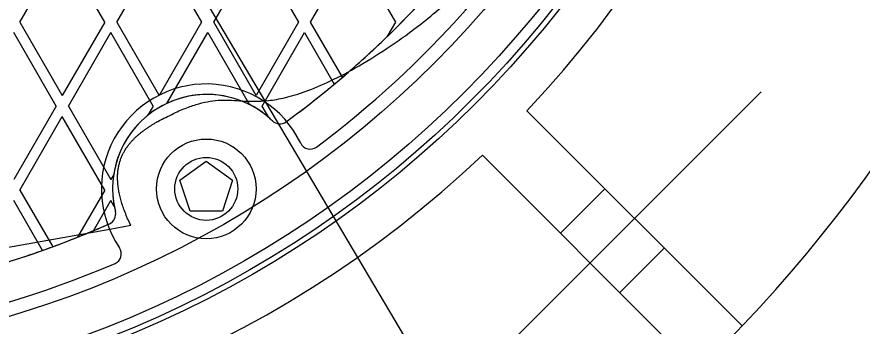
# Model space of a CAD drawing. Extents: x 99862 to 103151, y 100000 to 105076.
# Drawn here: x 100405.9 to 100481.4, y 101677 to 101704.6 of the extents above; entities that cross this region are included whole.
import ezdxf

# ---------------------------------------------------------------- set-up
doc = ezdxf.new("R2010")
doc.units = 0
for name, color, linetype in [('Level 10', 7, 'Continuous'), ('Level 11', 7, 'Continuous'), ('Level 12', 7, 'Continuous'), ('Level 15', 7, 'Continuous')]:
    doc.layers.add(name, color=color, linetype=linetype)

msp = doc.modelspace()

# ---------------------------------------------------------------- linework, layer by layer
at = {"layer": 'Level 10'}
msp.add_circle((100379.544, 101764.153), 90, dxfattribs=at)
at = {"layer": 'Level 11'}
for p, q in [((100451.442, 101696.233), (100470.672, 101677.002)), ((100466.695, 101673.025), (100447.464, 101692.255)), ((100458.405, 101689.269), (100454.428, 101685.291)), ((100459.731, 101679.988), (100463.709, 101683.966))]:
    msp.add_line(p, q, dxfattribs=at)
for radius in [95.156, 94.688]:
    msp.add_circle((100379.544, 101764.153), radius, dxfattribs=at)
for centre, radius, start, end in [((100379.544, 101764.153), 126.094, 297.7782, 62.2218), ((100379.544, 101764.153), 98.906, 316.62948, 43.37052), ((100379.544, 101764.153), 88.781, 186.72365, 293.27635), ((100379.544, 101764.153), 88.781, 306.72365, 353.27635), ((100422.786, 101689.255), 9.375, 25.80027, 214.19973), ((100432.071, 101693.744), 0.937, 205.80027, 306.72365), ((100379.544, 101764.153), 98.906, 226.62948, 313.37052), ((100414.257, 101683.459), 0.937, 293.27635, 34.19973)]:
    msp.add_arc(centre, radius, start, end, dxfattribs=at)
at = {"layer": 'Level 12'}
for p, q in [((100406.131, 101704.153), (100409.919, 101710.715)), ((100406.131, 101704.153), (100409.919, 101710.715)), ((100413.708, 101704.153), (100409.919, 101710.715)), ((100413.708, 101704.153), (100409.919, 101710.715)), ((100414.791, 101704.153), (100418.58, 101710.715)), ((100414.791, 101704.153), (100418.58, 101710.715)), ((100418.58, 101710.715), (100422.369, 101704.153)), ((100418.58, 101710.715), (100422.369, 101704.153)), ((100423.451, 101704.153), (100427.24, 101710.715)), ((100423.451, 101704.153), (100427.24, 101710.715)), ((100427.24, 101710.715), (100431.029, 101704.153)), ((100427.24, 101710.715), (100431.029, 101704.153)), ((100432.111, 101704.153), (100435.9, 101710.715)), ((100432.111, 101704.153), (100435.9, 101710.715)), ((100435.9, 101710.715), (100439.689, 101704.153)), ((100435.9, 101710.715), (100439.689, 101704.153)), ((100406.131, 101704.153), (100409.919, 101697.59)), ((100406.131, 101704.153), (100409.919, 101697.59)), ((100406.131, 101704.153), (100406.131, 101704.153)), ((100413.708, 101704.153), (100409.919, 101697.59)), ((100413.708, 101704.153), (100409.919, 101697.59)), ((100413.708, 101704.153), (100413.708, 101704.153)), ((100414.791, 101704.153), (100418.58, 101697.59)), ((100414.791, 101704.153), (100418.58, 101697.59)), ((100414.791, 101704.153), (100414.791, 101704.153)), ((100422.369, 101704.153), (100418.58, 101697.59)), ((100422.369, 101704.153), (100418.58, 101697.59)), ((100422.369, 101704.153), (100422.369, 101704.153)), ((100427.24, 101697.59), (100423.451, 101704.153)), ((100427.24, 101697.59), (100423.451, 101704.153)), ((100423.451, 101704.153), (100423.451, 101704.153)), ((100431.029, 101704.153), (100427.24, 101697.59)), ((100431.029, 101704.153), (100427.24, 101697.59)), ((100431.029, 101704.153), (100431.029, 101704.153)), ((100434.954, 101699.229), (100432.111, 101704.153)), ((100434.954, 101699.229), (100432.111, 101704.153)), ((100432.111, 101704.153), (100432.111, 101704.153)), ((100439.689, 101704.153), (100438.933, 101702.844)), ((100439.689, 101704.153), (100438.933, 101702.844)), ((100439.689, 101704.153), (100439.689, 101704.153)), ((100409.378, 101696.653), (100405.589, 101703.215)), ((100409.378, 101696.653), (100405.589, 101703.215)), ((100410.461, 101696.653), (100414.25, 101703.215)), ((100410.461, 101696.653), (100414.25, 101703.215)), ((100418.038, 101696.653), (100414.25, 101703.215)), ((100418.038, 101696.653), (100414.25, 101703.215)), ((100414.25, 101703.215), (100414.25, 101703.215)), ((100419.258, 101696.889), (100422.91, 101703.215)), ((100419.258, 101696.889), (100422.91, 101703.215)), ((100422.91, 101703.215), (100426.608, 101696.81)), ((100422.91, 101703.215), (100426.608, 101696.81)), ((100422.91, 101703.215), (100422.91, 101703.215)), ((100427.781, 101696.653), (100431.57, 101703.215)), ((100427.781, 101696.653), (100431.57, 101703.215)), ((100431.57, 101703.215), (100434.226, 101698.615)), ((100431.57, 101703.215), (100434.226, 101698.615)), ((100431.57, 101703.215), (100431.57, 101703.215)), ((100438.933, 101702.844), (100438.933, 101702.844)), ((100434.954, 101699.229), (100434.954, 101699.229)), ((100434.226, 101698.615), (100434.226, 101698.615)), ((100409.919, 101697.59), (100409.919, 101697.59)), ((100418.58, 101697.59), (100418.58, 101697.59)), ((100422.851, 101697.693), (100422.851, 101697.693)), ((100427.24, 101697.59), (100427.24, 101697.59)), ((100409.378, 101696.653), (100405.589, 101690.09)), ((100409.378, 101696.653), (100405.589, 101690.09)), ((100409.378, 101696.653), (100409.378, 101696.653)), ((100410.461, 101696.653), (100414.25, 101690.09)), ((100410.461, 101696.653), (100414.25, 101690.09)), ((100410.461, 101696.653), (100410.461, 101696.653)), ((100418.038, 101696.653), (100417.564, 101695.831)), ((100418.038, 101696.653), (100417.564, 101695.831)), ((100418.038, 101696.653), (100418.038, 101696.653)), ((100419.258, 101696.889), (100419.258, 101696.889)), ((100426.608, 101696.81), (100426.608, 101696.81)), ((100428.365, 101695.641), (100427.781, 101696.653)), ((100428.365, 101695.641), (100427.781, 101696.653)), ((100427.781, 101696.653), (100427.781, 101696.653)), ((100406.131, 101689.153), (100409.919, 101695.715)), ((100406.131, 101689.153), (100409.919, 101695.715)), ((100413.708, 101689.153), (100409.919, 101695.715)), ((100413.708, 101689.153), (100409.919, 101695.715)), ((100409.919, 101695.715), (100409.919, 101695.715)), ((100417.564, 101695.831), (100417.564, 101695.831)), ((100428.365, 101695.641), (100428.365, 101695.641)), ((100428.707, 101695.33), (100428.707, 101695.33)), ((100429.91, 101695.247), (100429.91, 101695.247)), ((100420.432, 101690.02), (100422.786, 101691.73)), ((100422.786, 101691.73), (100425.14, 101690.02)), ((100414.513, 101690.546), (100414.25, 101690.09)), ((100414.513, 101690.546), (100414.25, 101690.09)), ((100414.25, 101690.09), (100414.25, 101690.09)), ((100414.513, 101690.546), (100414.513, 101690.546)), ((100421.331, 101687.253), (100420.432, 101690.02)), ((100425.14, 101690.02), (100424.241, 101687.253)), ((100406.131, 101689.153), (100409.057, 101684.084)), ((100406.131, 101689.153), (100409.057, 101684.084)), ((100406.131, 101689.153), (100406.131, 101689.153)), ((100413.708, 101689.153), (100411.273, 101684.934)), ((100413.708, 101689.153), (100411.273, 101684.934)), ((100413.708, 101689.153), (100413.708, 101689.153)), ((100414.413, 101689.255), (100414.413, 101689.255)), ((100408.161, 101683.76), (100405.589, 101688.215)), ((100408.161, 101683.76), (100405.589, 101688.215)), ((100412.691, 101685.516), (100414.25, 101688.215)), ((100412.691, 101685.516), (100414.25, 101688.215)), ((100414.563, 101687.672), (100414.25, 101688.215)), ((100414.563, 101687.672), (100414.25, 101688.215)), ((100414.25, 101688.215), (100414.25, 101688.215)), ((100414.563, 101687.672), (100414.563, 101687.672)), ((100414.662, 101687.221), (100414.662, 101687.221)), ((100424.241, 101687.253), (100421.331, 101687.253)), ((100414.132, 101686.138), (100414.132, 101686.138)), ((100412.691, 101685.516), (100412.691, 101685.516)), ((100411.273, 101684.934), (100411.273, 101684.934)), ((100409.057, 101684.084), (100409.057, 101684.084)), ((100408.161, 101683.76), (100408.161, 101683.76))]:
    msp.add_line(p, q, dxfattribs=at)
for centre, radius in [((100379.544, 101764.153), 93.75), ((100422.786, 101689.255), 4.453), ((100422.786, 101689.255), 2.812)]:
    msp.add_circle(centre, radius, dxfattribs=at)
for centre, radius, start, end in [((100379.609, 101764.153), 85.312, 306.12977, 353.87023), ((100379.609, 101764.153), 85.312, 188.69723, 293.87023), ((100379.609, 101764.153), 85.312, 314.05763, 316.53872), ((100379.609, 101764.153), 85.312, 310.44658, 314.05763), ((100379.609, 101764.153), 85.312, 309.80699, 310.44658), ((100379.609, 101764.153), 85.312, 306.12977, 309.80699), ((100422.851, 101689.255), 8.438, 46.04884, 193.95116), ((100422.851, 101689.255), 8.438, 63.55731, 115.20558), ((100422.851, 101689.255), 8.438, 115.20558, 128.79876), ((100422.851, 101689.255), 8.438, 49.18814, 63.55731), ((100422.851, 101689.255), 8.438, 128.79876, 171.20124), ((100422.851, 101689.255), 8.438, 46.04884, 49.18814), ((100429.357, 101696.005), 0.938, 226.04884, 306.12977), ((100429.357, 101696.005), 0.938, 226.04884, 306.12977), ((100422.851, 101689.255), 8.438, 171.20124, 190.81186), ((100422.851, 101689.255), 8.438, 190.81186, 193.95116), ((100413.752, 101686.995), 0.938, 293.87023, 13.95116), ((100413.752, 101686.995), 0.938, 293.87023, 13.95116), ((100379.609, 101764.153), 85.312, 292.81643, 293.87023), ((100379.609, 101764.153), 85.312, 291.78679, 292.81643), ((100379.609, 101764.153), 85.312, 290.19301, 291.78679), ((100379.609, 101764.153), 85.312, 289.55342, 290.19301), ((100379.609, 101764.153), 85.312, 285.13665, 289.55342)]:
    msp.add_arc(centre, radius, start, end, dxfattribs=at)
msp.add_open_spline([(100416.029, 101686), (100309.328, 101636.187), (100294.025, 101752.944), (100304.31, 101753.831), (100304.31, 101764.153), (100304.31, 101774.475), (100294.025, 101775.361), (100309.328, 101892.119), (100416.029, 101842.306), (100413.008, 101836.035), (100419.036, 101832.555), (100425.064, 101829.075), (100428.984, 101834.827), (100461.977, 101811.746), (100465.469, 101771.632), (100458.528, 101771.113), (100458.528, 101764.153), (100458.528, 101757.193), (100465.469, 101756.674), (100461.977, 101716.56), (100428.984, 101693.479), (100425.064, 101699.23), (100419.036, 101695.75), (100413.008, 101692.27), (100416.029, 101686)], degree=4, dxfattribs=at)
at = {"layer": 'Level 15'}
for p, q in [((100408.561, 101729.943), (100496.741, 101581.135)), ((100472.371, 101697.931), (100445.766, 101671.326))]:
    msp.add_line(p, q, dxfattribs=at)

doc.saveas('drawing.dxf')
